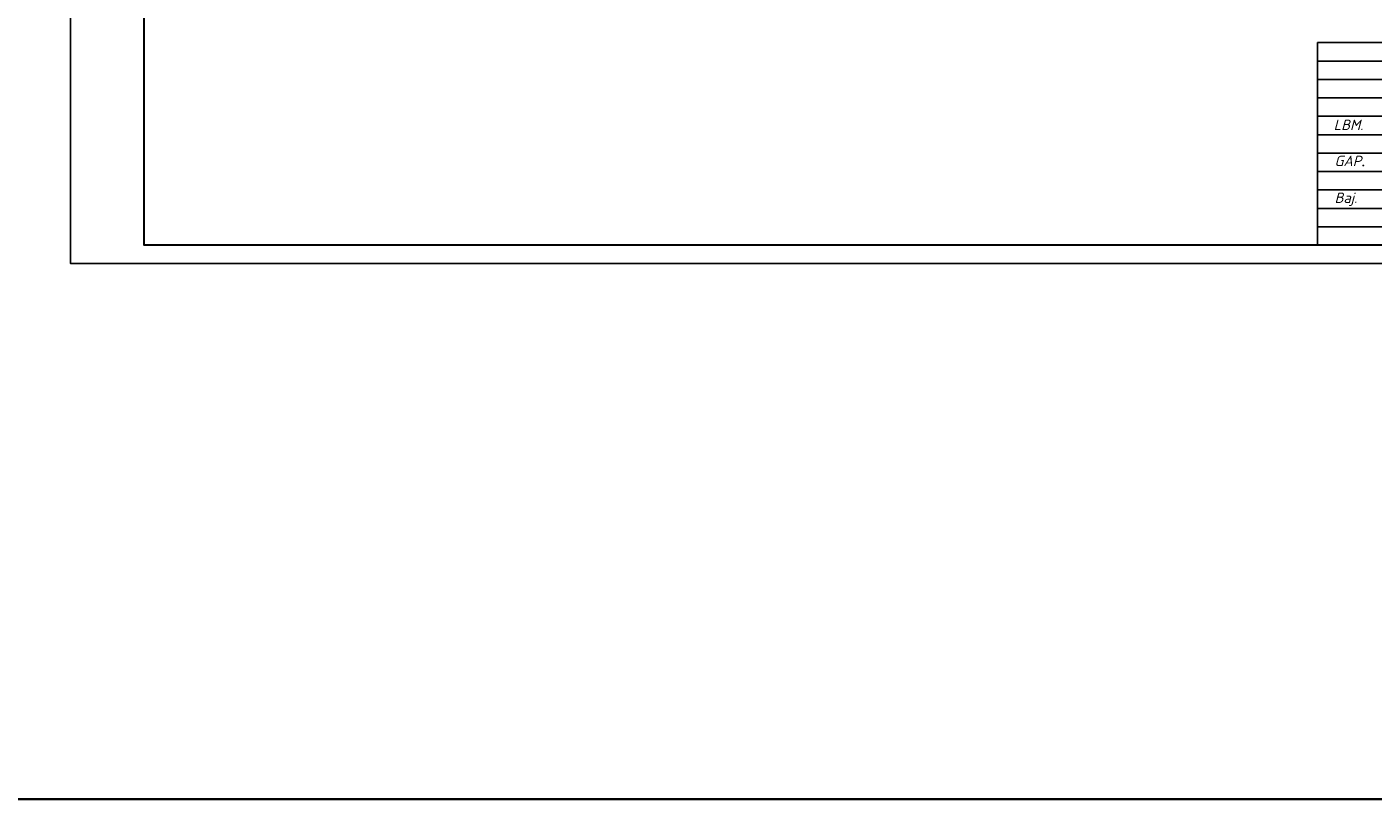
# Model space of a CAD drawing. Header units: millimetres. Extents: x 1114507 to 93926427, y 174473 to 817039.
# Tile 260 of 483: x 1714238 to 1750793, y 741235 to 762199. Entities that reach past the tile are written whole.
import ezdxf

# ---------------------------------------------------------------- set-up
doc = ezdxf.new("R2010")
doc.units = ezdxf.units.MM
doc.layers.add('(002) Рамка', color=7, linetype='Continuous')
doc.styles.get("Standard").update_dxf_attribs({"font": 'isocpeui.ttf'})
doc.styles.add('WMF-Times New Roman0', font='times.ttf')

# ---------------------------------------------------------------- blocks, each defined once
blk = doc.blocks.new('dhyjfyuk')
for p, q in [((4383414, -1184524), (4383414, -1212024)), ((4383414, -1184524), (4383414, -1212024)), ((4383414, -1184524), (4383414, -1212024)), ((4475914, -1184524), (4383414, -1184524)), ((4415914, -1187024), (4383414, -1187024)), ((4415914, -1189524), (4383414, -1189524)), ((4415914, -1192024), (4383414, -1192024)), ((4415914, -1194524), (4383414, -1194524)), ((4383414, -1197024), (4475914, -1197024)), ((4383414, -1199524), (4415914, -1199524)), ((4383414, -1202024), (4415914, -1202024)), ((4383414, -1204524), (4475914, -1204524)), ((4383414, -1207024), (4415914, -1207024)), ((4383414, -1209524), (4415914, -1209524))]:
    blk.add_line(p, q)
at = {"style": 'WMF-Times New Roman0'}
for s, insert, char_height, width, attachment_point in [('\\pi924.63548;{\\fISOCPEUR|b0|i1|c0|p34;Samarqand viloyati Toyloq tumani "\\fISOCPEUR|b0|i1|c204|p34;Хо\\fISOCPEUR|b0|i1|c0|p34;n\\fISOCPEUR|b0|i1|c204|p34;с\\fISOCPEUR|b0|i1|c0|p34;h\\fISOCPEUR|b0|i1|c204|p34;о\\fISOCPEUR|b0|i1|c0|p34;rb\\fISOCPEUR|b0|i1|c204|p34;о\\fISOCPEUR|b0|i1|c0|p34;g\'" \\fISOCPEUR|b0|i1|c204|p34;М\\fISOCPEUR|b0|i1|c0|p34;FY dagi 11-son \\P\\pi16770.62033;maktabni rekonstruksiya qilish. \\P\\pi11200.3173;(360 o\'quvchi o\'rinli qo\'shimcha bino qurish).}', (4415422, -1193420), 1400, 60812.6, 4), ('\\pi12888.864;{\\fTimes New Roman|b1|i0|c204|p18;\\C0;MCHJ\\P\\pi2815.884;\\C1;"PARVIZ  PROEKT  SERVIS"\\C0;\\P\\pi9383.364;Samarqand sh.\\C256; }', (4448452, -1205594), 1200, 29788.7, 1)]:
    blk.add_mtext(s, dxfattribs=dict(at, insert=insert, char_height=char_height, width=width, attachment_point=attachment_point))
at = {"width": 6256.98, "attachment_point": 1}
for s, insert, char_height in [('{\\C1;LBM.}', (4385613, -1194981), 1414.3), ('{\\C1;GAP\\fTimes New Roman|b0|i0|c204|p18;.}', (4385736, -1199872), 1414.29), ('{\\C1;Baj.}', (4385736, -1204872), 1414.3)]:
    blk.add_mtext(s, dxfattribs=dict(at, insert=insert, char_height=char_height))

msp = doc.modelspace()

# ---------------------------------------------------------------- linework, layer by layer
at = {"color": 0, "lineweight": 35, "ltscale": 100}
msp.add_lwpolyline([(1114507.2, 817038.9), (2439942.4, 817038.9), (2439942.4, 741234.8), (1114507.2, 741234.8)], close=True, dxfattribs=at)
at = {"color": 5, "elevation": 0}
msp.add_lwpolyline([(1715424.1, 785471.7), (1768282.1, 785471.7), (1768282.1, 755771.7), (1715424.1, 755771.7)], close=True, dxfattribs=at)
at = {"color": 5, "lineweight": 30, "elevation": 0}
msp.add_lwpolyline([(1717424.1, 784971.7), (1767782.1, 784971.7), (1767782.1, 756271.7), (1717424.1, 756271.7)], close=True, dxfattribs=at)
at = {"layer": 'Defpoints', "color": 3, "linetype": 'ByBlock', "elevation": 0}
msp.add_lwpolyline([(1715424.1, 785471.7), (1757424.1, 785471.7), (1757424.1, 755771.7), (1715424.1, 755771.7)], close=True, dxfattribs=at)

# ---------------------------------------------------------------- block references
at = {"layer": '(002) Рамка', "lineweight": 50, "xscale": 0.1999999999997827, "yscale": 0.1999999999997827, "zscale": 0.1999999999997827}
for p in [(321235.3, 998676.5, 0), (368239.9, 998676.5, 0), (424263, 998676.5, 0), (480286.3, 998676.5, 0), (536309.5, 998676.5, 0), (583309.2, 998676.5, 0), (641167.3, 998676.5, 0), (699025.3, 998676.5, 0), (756883.3, 998676.5, 0), (814741.3, 998676.5, 0), (872599.3, 998676.5, 0)]:
    msp.add_blockref('dhyjfyuk', p, dxfattribs=at)

doc.saveas('drawing.dxf')
